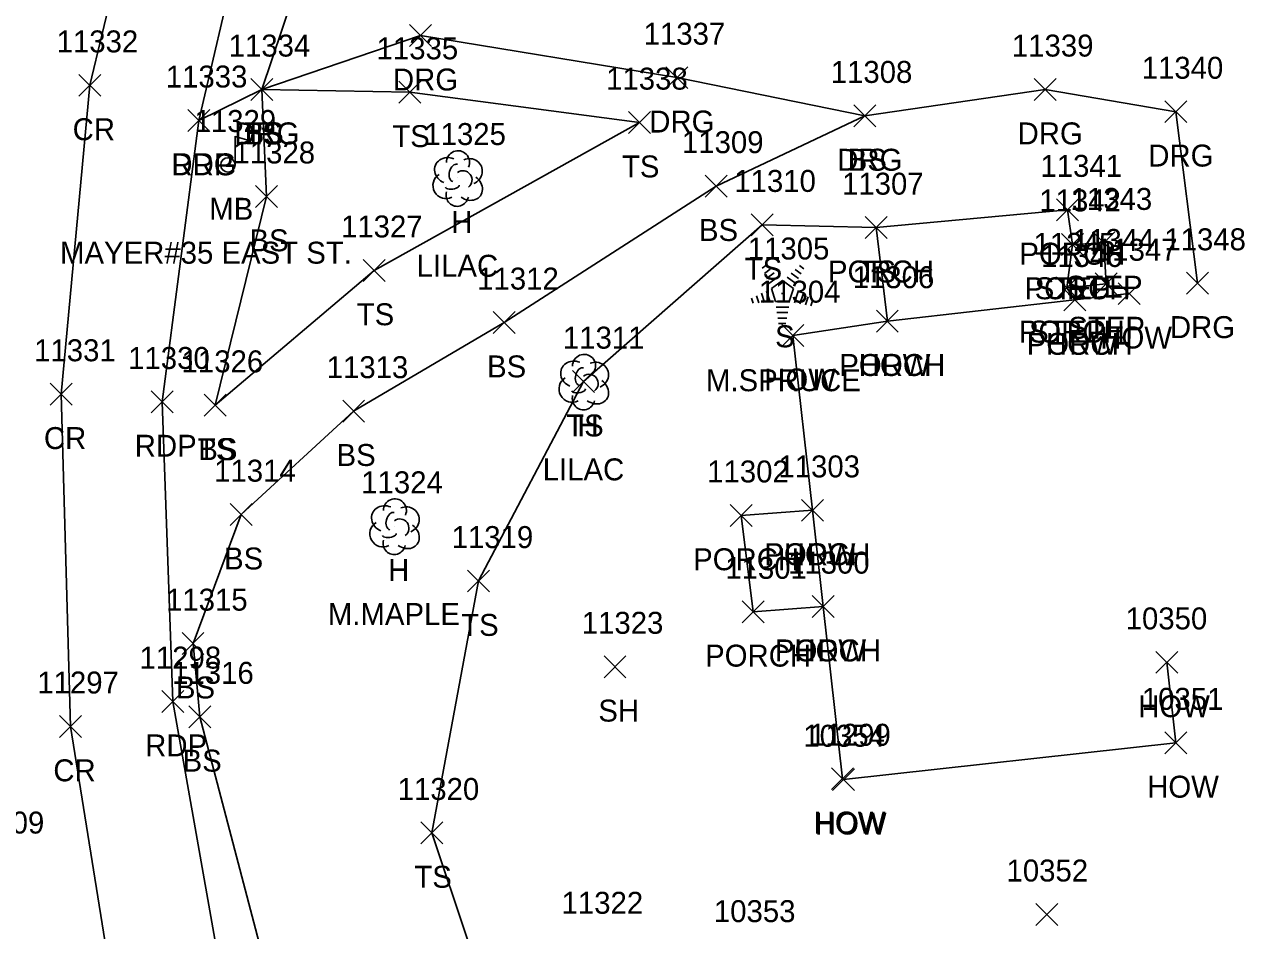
# Model space of a CAD drawing. Extents: x 1475671 to 1477951, y 592661 to 593821.
# Drawn here: x 1476827.5 to 1476938.7, y 593113.9 to 593196.5 of the extents above; entities that cross this region are included whole.
import ezdxf

# ---------------------------------------------------------------- set-up
doc = ezdxf.new("R2010")
doc.units = 0
for name, color, linetype in [('L_A', 7, 'Continuous'), ('L_C', 7, 'Continuous'), ('L_I', 7, 'Continuous'), ('L_TIC', 7, 'Continuous'), ('LBC', 7, 'Continuous'), ('LBF', 7, 'Continuous'), ('LELB', 7, 'Continuous'), ('LMB', 7, 'Continuous'), ('LTC', 7, 'Continuous'), ('LTD', 7, 'Continuous'), ('P_A', 7, 'Continuous'), ('P_I', 7, 'Continuous'), ('P_TIC', 7, 'Continuous'), ('PET', 7, 'Continuous'), ('PRC', 7, 'Continuous'), ('R_A', 7, 'Continuous'), ('R_I', 7, 'Continuous'), ('R_TIC', 7, 'Continuous'), ('RDG', 7, 'Continuous')]:
    doc.layers.add(name, color=color, linetype=linetype)

msp = doc.modelspace()

# ---------------------------------------------------------------- linework, layer by layer
at = {"layer": 'L_TIC'}
for points in [[(1476848.13, 593189.54), (1476850.13, 593191.54)], [(1476850.13, 593189.54), (1476848.13, 593191.54)], [(1476848.13, 593189.54), (1476850.13, 593191.54)], [(1476850.13, 593189.54), (1476848.13, 593191.54)], [(1476861.61, 593189.29), (1476863.61, 593191.29)], [(1476863.61, 593189.29), (1476861.61, 593191.29)], [(1476882.54, 593186.53), (1476884.54, 593188.53)], [(1476884.54, 593186.53), (1476882.54, 593188.53)], [(1476882.54, 593186.53), (1476884.54, 593188.53)], [(1476884.54, 593186.53), (1476882.54, 593188.53)], [(1476903.09, 593187.14), (1476905.09, 593189.14)], [(1476905.09, 593187.14), (1476903.09, 593189.14)], [(1476889.53, 593180.74), (1476891.53, 593182.74)], [(1476891.53, 593180.74), (1476889.53, 593182.74)], [(1476848.57, 593179.8), (1476850.57, 593181.8)], [(1476850.57, 593179.8), (1476848.57, 593181.8)], [(1476921.55, 593178.58), (1476923.55, 593180.58)], [(1476923.55, 593178.58), (1476921.55, 593180.58)], [(1476893.73, 593177.21), (1476895.73, 593179.21)], [(1476895.73, 593177.21), (1476893.73, 593179.21)], [(1476904.11, 593176.96), (1476906.11, 593178.96)], [(1476906.11, 593176.96), (1476904.11, 593178.96)], [(1476904.11, 593176.96), (1476906.11, 593178.96)], [(1476906.11, 593176.96), (1476904.11, 593178.96)], [(1476922.01, 593175.43), (1476924.01, 593177.43)], [(1476924.01, 593175.43), (1476922.01, 593177.43)], [(1476922.01, 593175.43), (1476924.01, 593177.43)], [(1476924.01, 593175.43), (1476922.01, 593177.43)], [(1476924.87, 593175.57), (1476926.87, 593177.57)], [(1476926.87, 593175.57), (1476924.87, 593177.57)], [(1476858.37, 593173.06), (1476860.37, 593175.06)], [(1476860.37, 593173.06), (1476858.37, 593175.06)], [(1476925.07, 593171.83), (1476927.07, 593173.83)], [(1476927.07, 593171.83), (1476925.07, 593173.83)], [(1476921.5, 593171.48), (1476923.5, 593173.48)], [(1476923.5, 593171.48), (1476921.5, 593173.48)], [(1476921.5, 593171.48), (1476923.5, 593173.48)], [(1476923.5, 593171.48), (1476921.5, 593173.48)], [(1476927.17, 593170.94), (1476929.17, 593172.94)], [(1476929.17, 593170.94), (1476927.17, 593172.94)], [(1476922.22, 593170.37), (1476924.22, 593172.37)], [(1476924.22, 593170.37), (1476922.22, 593172.37)], [(1476922.22, 593170.37), (1476924.22, 593172.37)], [(1476924.22, 593170.37), (1476922.22, 593172.37)], [(1476905.14, 593168.44), (1476907.14, 593170.44)], [(1476907.14, 593168.44), (1476905.14, 593170.44)], [(1476905.14, 593168.44), (1476907.14, 593170.44)], [(1476907.14, 593168.44), (1476905.14, 593170.44)], [(1476870.21, 593168.31), (1476872.21, 593170.31)], [(1476872.21, 593168.31), (1476870.21, 593170.31)], [(1476896.53, 593167.12), (1476898.53, 593169.12)], [(1476898.53, 593167.12), (1476896.53, 593169.12)], [(1476877.46, 593162.93), (1476879.46, 593164.93)], [(1476879.46, 593162.93), (1476877.46, 593164.93)], [(1476843.89, 593160.77), (1476845.89, 593162.77)], [(1476845.89, 593160.77), (1476843.89, 593162.77)], [(1476843.89, 593160.77), (1476845.89, 593162.77)], [(1476845.89, 593160.77), (1476843.89, 593162.77)], [(1476856.5, 593160.24), (1476858.5, 593162.24)], [(1476858.5, 593160.24), (1476856.5, 593162.24)], [(1476846.25, 593150.81), (1476848.25, 593152.81)], [(1476848.25, 593150.81), (1476846.25, 593152.81)], [(1476891.82, 593150.74), (1476893.82, 593152.74)], [(1476893.82, 593150.74), (1476891.82, 593152.74)], [(1476898.31, 593151.2), (1476900.31, 593153.2)], [(1476900.31, 593151.2), (1476898.31, 593153.2)], [(1476898.31, 593151.2), (1476900.31, 593153.2)], [(1476900.31, 593151.2), (1476898.31, 593153.2)], [(1476867.89, 593144.76), (1476869.89, 593146.76)], [(1476869.89, 593144.76), (1476867.89, 593146.76)], [(1476892.91, 593141.96), (1476894.91, 593143.96)], [(1476894.91, 593141.96), (1476892.91, 593143.96)], [(1476899.28, 593142.43), (1476901.28, 593144.43)], [(1476901.28, 593142.43), (1476899.28, 593144.43)], [(1476899.28, 593142.43), (1476901.28, 593144.43)], [(1476901.28, 593142.43), (1476899.28, 593144.43)], [(1476841.86, 593139.06), (1476843.86, 593141.06)], [(1476843.86, 593139.06), (1476841.86, 593141.06)], [(1476930.61, 593137.35), (1476932.61, 593139.35)], [(1476932.61, 593137.35), (1476930.61, 593139.35)], [(1476930.61, 593137.35), (1476932.61, 593139.35)], [(1476932.61, 593137.35), (1476930.61, 593139.35)], [(1476880.32, 593136.95), (1476882.32, 593138.95)], [(1476882.32, 593136.95), (1476880.32, 593138.95)], [(1476842.47, 593132.39), (1476844.47, 593134.39)], [(1476844.47, 593132.39), (1476842.47, 593134.39)], [(1476931.43, 593130.02), (1476933.43, 593132.02)], [(1476933.43, 593130.02), (1476931.43, 593132.02)], [(1476901.05, 593126.75), (1476903.05, 593128.75)], [(1476903.05, 593126.75), (1476901.05, 593128.75)], [(1476901.15, 593126.66), (1476903.15, 593128.66)], [(1476903.15, 593126.66), (1476901.15, 593128.66)], [(1476863.62, 593121.81), (1476865.62, 593123.81)], [(1476865.62, 593121.81), (1476863.62, 593123.81)], [(1476919.67, 593114.38), (1476921.67, 593116.38)], [(1476921.67, 593114.38), (1476919.67, 593116.38)]]:
    msp.add_lwpolyline(points, dxfattribs=at)
at = {"layer": 'LBC'}
msp.add_lwpolyline([(1476931.61, 593138.35), (1476932.43, 593131.02), (1476902.15, 593127.66), (1476902.05, 593127.75), (1476900.28, 593143.43), (1476899.31, 593152.2), (1476897.53, 593168.12), (1476906.14, 593169.44), (1476923.22, 593171.37), (1476928.17, 593171.94)], dxfattribs=at)
at = {"layer": 'LBF'}
for points in [[(1476906.14, 593169.44), (1476905.11, 593177.96), (1476922.55, 593179.58), (1476923.01, 593176.43), (1476922.5, 593172.48), (1476923.22, 593171.37)], [(1476923.01, 593176.43), (1476925.87, 593176.57), (1476926.07, 593172.83), (1476922.5, 593172.48)], [(1476900.28, 593143.43), (1476893.91, 593142.96), (1476892.82, 593151.74), (1476899.31, 593152.2)]]:
    msp.add_lwpolyline(points, dxfattribs=at)
at = {"layer": 'LELB'}
for points in [[(1476844.89, 593161.77), (1476849.57, 593180.8), (1476849.13, 593190.54), (1476855.62, 593209.87), (1476862.35, 593222.47), (1476869.87, 593249.68), (1476878.56, 593271.73), (1476877.88, 593280.96), (1476889.82, 593301.6), (1476893.1, 593318.84), (1476908.59, 593341.2), (1476918.55, 593355.38), (1476919.84, 593361.76), (1476917.93, 593365.87), (1476921.61, 593367.66), (1476922.08, 593366.69), (1476922.63, 593360.35), (1476925.59, 593366.62)], [(1476849.13, 593190.54), (1476862.61, 593190.29), (1476883.54, 593187.53)], [(1476904.09, 593188.14), (1476890.53, 593181.74), (1476871.21, 593169.31), (1476857.5, 593161.24), (1476847.25, 593151.81), (1476842.86, 593140.06), (1476843.47, 593133.39), (1476850.32, 593107.37), (1476863.19, 593080.75)], [(1476844.89, 593161.77), (1476859.37, 593174.06), (1476883.54, 593187.53)], [(1476905.11, 593177.96), (1476894.73, 593178.21), (1476878.46, 593163.93), (1476868.89, 593145.76), (1476864.62, 593122.81), (1476874.57, 593093.11)]]:
    msp.add_lwpolyline(points, dxfattribs=at)
at = {"layer": 'LMB'}
for p, q in [((1476846.69, 593183.68), (1476846.69, 593186.28)), ((1476846.69, 593186.27), (1476847.98, 593185.89)), ((1476846.69, 593185.37), (1476847.97, 593185.88)), ((1476846.04, 593183.67), (1476846.04, 593183.67))]:
    msp.add_line(p, q, dxfattribs=at)
msp.add_circle((1476846.04, 593183.67), 0.656, dxfattribs=at)
at = {"layer": 'LTC'}
for p, q in [((1476894.72, 593174.26), (1476895.07, 593174.51)), ((1476894.93, 593173.79), (1476895.46, 593174.17)), ((1476895.14, 593173.32), (1476895.84, 593173.84)), ((1476897.37, 593173.8), (1476898.05, 593173.31)), ((1476897.74, 593174.15), (1476898.29, 593173.75)), ((1476898.12, 593174.5), (1476898.54, 593174.19)), ((1476895.35, 593172.86), (1476896.22, 593173.5)), ((1476895.57, 593172.4), (1476896.58, 593173.14)), ((1476896.58, 593173.14), (1476897.58, 593172.41)), ((1476897, 593173.45), (1476897.81, 593172.86)), ((1476893.75, 593171.54), (1476893.9, 593171.07)), ((1476894.21, 593171.75), (1476894.42, 593171.1)), ((1476894.66, 593171.97), (1476894.93, 593171.13)), ((1476895.12, 593172.18), (1476895.45, 593171.17)), ((1476895.57, 593172.4), (1476895.96, 593171.21)), ((1476897.58, 593172.41), (1476897.19, 593171.21)), ((1476898.02, 593172.14), (1476897.68, 593171.1)), ((1476898.46, 593171.89), (1476898.17, 593171.01)), ((1476898.91, 593171.64), (1476898.67, 593170.91)), ((1476897.19, 593171.21), (1476895.96, 593171.21)), ((1476897.15, 593170.71), (1476896.01, 593170.71)), ((1476899.35, 593171.39), (1476899.16, 593170.82)), ((1476897.07, 593170.21), (1476896.08, 593170.21)), ((1476896.98, 593169.71), (1476896.15, 593169.71)), ((1476896.9, 593169.21), (1476896.22, 593169.21))]:
    msp.add_line(p, q, dxfattribs=at)
at = {"layer": 'LTD'}
for p, q in [((1476866.96, 593182.48), (1476866.96, 593182.48)), ((1476866.96, 593182.48), (1476866.96, 593182.48)), ((1476878.46, 593163.93), (1476878.46, 593163.93)), ((1476878.46, 593163.93), (1476878.46, 593163.93)), ((1476861.21, 593150.75), (1476861.21, 593150.75)), ((1476861.21, 593150.75), (1476861.21, 593150.75))]:
    msp.add_line(p, q, dxfattribs=at)
for centre in [(1476867.01, 593183.91), (1476878.5, 593165.36), (1476861.26, 593152.19)]:
    msp.add_arc(centre, 1.05, 335.5272, 180.9563, dxfattribs=at)
for centre, major_axis, ratio, start_param, end_param in [((1476866.17, 593183.14), (1.21, -0.51), 0.895232, 1.570796, 4.712389), ((1476866.75, 593182.94), (-0.208, -0.792), 0.645439, 3.141593, 6.283185), ((1476868, 593183.06), (-1.14, -0.48), 0.949671, 1.570796, 4.712389), ((1476865.88, 593181.77), (0.58, -1.04), 0.959034, 3.141593, 6.283185), ((1476867.46, 593182.31), (-0.5, 0.667), 0.989748, 3.141593, 6.283185), ((1476866.5, 593181.73), (-0.625, -0.083), 0.423636, 0, 3.141593), ((1476867.96, 593181.65), (-1.09, 0.79), 0.841452, 1.570796, 4.712389), ((1476866.96, 593180.98), (0.26, 1.06), 0.942809, 1.570796, 4.712389), ((1476877.66, 593164.6), (1.21, -0.51), 0.895232, 1.570796, 4.712389), ((1476878.25, 593164.39), (-0.208, -0.792), 0.645439, 3.141593, 6.283185), ((1476879.5, 593164.51), (-1.14, -0.48), 0.949671, 1.570796, 4.712389), ((1476877.37, 593163.22), (0.58, -1.04), 0.959034, 3.141593, 6.283185), ((1476878.96, 593163.76), (-0.5, 0.667), 0.989748, 3.141593, 6.283185), ((1476879.46, 593163.1), (-1.09, 0.79), 0.841452, 1.570796, 4.712389), ((1476878.46, 593162.43), (0.26, 1.06), 0.942809, 1.570796, 4.712389), ((1476878, 593163.18), (-0.625, -0.083), 0.423636, 0, 3.141593), ((1476860.42, 593151.42), (1.21, -0.51), 0.895232, 1.570796, 4.712389), ((1476862.25, 593151.33), (-1.14, -0.48), 0.949671, 1.570796, 4.712389), ((1476861, 593151.21), (-0.208, -0.792), 0.645439, 3.141593, 6.283185), ((1476861.71, 593150.58), (-0.5, 0.667), 0.989748, 3.141593, 6.283185), ((1476860.13, 593150.04), (0.58, -1.04), 0.959034, 3.141593, 6.283185), ((1476862.21, 593149.92), (-1.09, 0.79), 0.841452, 1.570796, 4.712389), ((1476861.21, 593149.25), (0.26, 1.06), 0.942809, 1.570796, 4.712389), ((1476860.75, 593150), (-0.625, -0.083), 0.423636, 0, 3.141593)]:
    msp.add_ellipse(centre, major_axis=major_axis, ratio=ratio, start_param=start_param, end_param=end_param, dxfattribs=at)
at = {"layer": 'P_TIC'}
for points in [[(1476832.45, 593189.92), (1476834.45, 593191.92)], [(1476834.45, 593189.92), (1476832.45, 593191.92)], [(1476842.4, 593186.72), (1476844.4, 593188.72)], [(1476844.4, 593186.72), (1476842.4, 593188.72)], [(1476829.84, 593161.78), (1476831.84, 593163.78)], [(1476831.84, 593161.78), (1476829.84, 593163.78)], [(1476839.06, 593161.08), (1476841.06, 593163.08)], [(1476841.06, 593161.08), (1476839.06, 593163.08)], [(1476840.01, 593133.78), (1476842.01, 593135.78)], [(1476842.01, 593133.78), (1476840.01, 593135.78)], [(1476830.7, 593131.51), (1476832.7, 593133.51)], [(1476832.7, 593131.51), (1476830.7, 593133.51)]]:
    msp.add_lwpolyline(points, dxfattribs=at)
at = {"layer": 'PET'}
msp.add_lwpolyline([(1476852.05, 593085.53), (1476845.73, 593108.15), (1476841.01, 593134.78), (1476840.06, 593162.08), (1476843.4, 593187.72), (1476850.39, 593217.62), (1476860.98, 593253.11), (1476864.6, 593261.54), (1476871.79, 593281.35), (1476880.28, 593307.27), (1476885.63, 593321.18), (1476897.83, 593348.03), (1476918.01, 593376.95)], dxfattribs=at)
at = {"layer": 'PRC'}
msp.add_lwpolyline([(1476853.41, 593046.52), (1476841.6, 593084.28), (1476835.78, 593107.15), (1476831.7, 593132.51), (1476830.84, 593162.78), (1476833.45, 593190.92), (1476841.31, 593223.69), (1476851.49, 593256.16), (1476861.32, 593283.91), (1476867.45, 593299.57), (1476876.22, 593323.15), (1476888.66, 593352.98)], dxfattribs=at)
at = {"layer": 'R_TIC'}
for points in [[(1476862.59, 593194.45), (1476864.59, 593196.45)], [(1476864.59, 593194.45), (1476862.59, 593196.45)], [(1476885.96, 593190.62), (1476887.96, 593192.62)], [(1476887.96, 593190.62), (1476885.96, 593192.62)], [(1476848.13, 593189.54), (1476850.13, 593191.54)], [(1476850.13, 593189.54), (1476848.13, 593191.54)], [(1476919.52, 593189.54), (1476921.52, 593191.54)], [(1476921.52, 593189.54), (1476919.52, 593191.54)], [(1476931.43, 593187.52), (1476933.43, 593189.52)], [(1476933.43, 593187.52), (1476931.43, 593189.52)], [(1476842.4, 593186.72), (1476844.4, 593188.72)], [(1476844.4, 593186.72), (1476842.4, 593188.72)], [(1476903.09, 593187.14), (1476905.09, 593189.14)], [(1476905.09, 593187.14), (1476903.09, 593189.14)], [(1476933.4, 593171.89), (1476935.4, 593173.89)], [(1476935.4, 593171.89), (1476933.4, 593173.89)]]:
    msp.add_lwpolyline(points, dxfattribs=at)
at = {"layer": 'RDG'}
for points in [[(1476843.4, 593187.72), (1476849.13, 593190.54), (1476863.59, 593195.45), (1476886.96, 593191.62)], [(1476886.96, 593191.62), (1476904.09, 593188.14)], [(1476904.09, 593188.14), (1476920.52, 593190.54), (1476932.43, 593188.52), (1476934.4, 593172.89)]]:
    msp.add_lwpolyline(points, dxfattribs=at)

# ---------------------------------------------------------------- texts
at = {"layer": 'L_A'}
for s, p in [('TS', (1476847.54, 593185.54)), ('BS', (1476847.57, 593185.54)), ('TS', (1476861.02, 593185.29)), ('BS', (1476902.53, 593183.14)), ('TS', (1476881.95, 593182.53)), ('TS', (1476881.95, 593182.53)), ('MB', (1476844.34, 593178.67)), ('H', (1476866.39, 593177.48)), ('BS', (1476888.97, 593176.74)), ('BS', (1476848.01, 593175.8)), ('PORCH', (1476918.17, 593174.58)), ('TS', (1476893.14, 593173.21)), ('PORCH', (1476900.73, 593172.96)), ('TS', (1476903.52, 593172.96)), ('PORCH', (1476918.64, 593171.43)), ('STEP', (1476919.57, 593171.43)), ('STEP', (1476922.42, 593171.57)), ('TS', (1476857.78, 593169.06)), ('PORCH', (1476918.12, 593167.48)), ('STEP', (1476919.06, 593167.48)), ('STEP', (1476922.63, 593167.83)), ('S', (1476895.91, 593167.05)), ('PORCH', (1476918.84, 593166.37)), ('HOW', (1476920.6, 593166.37)), ('HOW', (1476925.55, 593166.94)), ('BS', (1476869.66, 593164.31)), ('PORCH', (1476901.76, 593164.44)), ('HOW', (1476903.53, 593164.44)), ('HOW', (1476894.92, 593163.12)), ('TS', (1476876.87, 593158.93)), ('H', (1476877.89, 593158.93)), ('TS', (1476843.3, 593156.77)), ('BS', (1476843.34, 593156.77)), ('BS', (1476855.94, 593156.24)), ('PORCH', (1476894.93, 593147.2)), ('HOW', (1476896.7, 593147.2)), ('BS', (1476845.69, 593146.81)), ('PORCH', (1476888.44, 593146.74)), ('H', (1476860.64, 593145.75)), ('TS', (1476867.3, 593140.76)), ('PORCH', (1476895.9, 593138.43)), ('HOW', (1476897.67, 593138.43)), ('PORCH', (1476889.53, 593137.96)), ('BS', (1476841.3, 593135.06)), ('SH', (1476879.8, 593132.95)), ('HOW', (1476929, 593133.35)), ('HOW', (1476929, 593133.35)), ('BS', (1476841.91, 593128.39)), ('HOW', (1476929.82, 593126.02)), ('HOW', (1476899.43, 593122.75)), ('HOW', (1476899.54, 593122.66)), ('TS', (1476863.03, 593117.81))]:
    msp.add_text(s, height=2, dxfattribs=at).set_placement(p)
at = {"layer": 'L_C'}
for s, p in [('MAYER#35 EAST ST.', (1476830.74, 593174.67)), ('LILAC', (1476863.24, 593173.48)), ('M.SPRUCE', (1476889.61, 593163.05)), ('LILAC', (1476874.73, 593154.93)), ('M.MAPLE', (1476855.15, 593141.75))]:
    msp.add_text(s, height=2, dxfattribs=at).set_placement(p)
at = {"layer": 'L_I'}
for s, p in [('11334', (1476846.11, 593193.54)), ('11334', (1476846.11, 593193.54)), ('11335', (1476859.59, 593193.29)), ('11308', (1476900.98, 593191.14)), ('11338', (1476880.51, 593190.53)), ('11338', (1476880.51, 593190.53)), ('11329', (1476843, 593186.67)), ('11325', (1476863.94, 593185.48)), ('11309', (1476887.42, 593184.74)), ('11328', (1476846.55, 593183.8)), ('11341', (1476920.09, 593182.58)), ('11310', (1476892.19, 593181.21)), ('11307', (1476902.01, 593180.96)), ('11307', (1476902.01, 593180.96)), ('11343', (1476922.84, 593179.57)), ('11342', (1476919.99, 593179.43)), ('11342', (1476919.99, 593179.43)), ('11327', (1476856.35, 593177.06)), ('11305', (1476893.42, 593175.05)), ('11345', (1476919.47, 593175.48)), ('11345', (1476919.47, 593175.48)), ('11344', (1476923.04, 593175.83)), ('11346', (1476920.14, 593174.37)), ('11346', (1476920.14, 593174.37)), ('11347', (1476925.15, 593174.94)), ('11312', (1476868.76, 593172.31)), ('11306', (1476902.98, 593172.44)), ('11306', (1476902.98, 593172.44)), ('11304', (1476894.43, 593171.12)), ('11311', (1476876.57, 593166.93)), ('11311', (1476876.57, 593166.93)), ('11326', (1476841.82, 593164.77)), ('11326', (1476841.82, 593164.77)), ('11313', (1476855.04, 593164.24)), ('11303', (1476896.21, 593155.2)), ('11303', (1476896.21, 593155.2)), ('11314', (1476844.79, 593154.81)), ('11302', (1476889.72, 593154.74)), ('11324', (1476858.19, 593153.75)), ('11319', (1476866.43, 593148.76)), ('11300', (1476897.09, 593146.43)), ('11300', (1476897.09, 593146.43)), ('11301', (1476891.37, 593145.96)), ('11315', (1476840.4, 593143.06)), ('11323', (1476878.29, 593140.95)), ('10350', (1476927.86, 593141.35)), ('10350', (1476927.86, 593141.35)), ('11316', (1476840.96, 593136.39)), ('10351', (1476929.33, 593134.02)), ('10354', (1476898.48, 593130.66)), ('11299', (1476899.02, 593130.75)), ('11320', (1476861.51, 593125.81)), ('10352', (1476917, 593118.38)), ('11322', (1476876.45, 593115.44)), ('10353', (1476890.33, 593114.68))]:
    msp.add_text(s, height=2, dxfattribs=at).set_placement(p)
at = {"layer": 'LTC'}
msp.add_text('.', height=1.04, rotation=270, dxfattribs=at).set_placement((1476896.47, 593172.15))
at = {"layer": 'P_A'}
for s, p in [('CR', (1476831.89, 593185.92)), ('RDP', (1476840.89, 593182.72)), ('CR', (1476829.27, 593157.78)), ('RDP', (1476837.55, 593157.08)), ('RDP', (1476838.5, 593129.78)), ('CR', (1476830.13, 593127.51))]:
    msp.add_text(s, height=2, dxfattribs=at).set_placement(p)
at = {"layer": 'P_I'}
for s, p in [('11332', (1476830.43, 593193.92)), ('11333', (1476840.38, 593190.72)), ('11331', (1476828.38, 593165.78)), ('11330', (1476836.95, 593165.08)), ('11298', (1476837.99, 593137.78)), ('11297', (1476828.67, 593135.51)), ('11109', (1476821.87, 593122.75))]:
    msp.add_text(s, height=2, dxfattribs=at).set_placement(p)
at = {"layer": 'R_A'}
for p in [(1476861.08, 593190.45), (1476884.44, 593186.62), (1476846.62, 593185.54), (1476918.01, 593185.54), (1476901.57, 593183.14), (1476929.92, 593183.52), (1476840.89, 593182.72), (1476931.89, 593167.89)]:
    msp.add_text('DRG', height=2, dxfattribs=at).set_placement(p)
at = {"layer": 'R_I'}
for s, p in [('11337', (1476883.93, 593194.62)), ('11334', (1476846.11, 593193.54)), ('11339', (1476917.49, 593193.54)), ('11333', (1476840.38, 593190.72)), ('11308', (1476900.98, 593191.14)), ('11340', (1476929.32, 593191.52)), ('11348', (1476931.38, 593175.89))]:
    msp.add_text(s, height=2, dxfattribs=at).set_placement(p)

doc.saveas('drawing.dxf')
